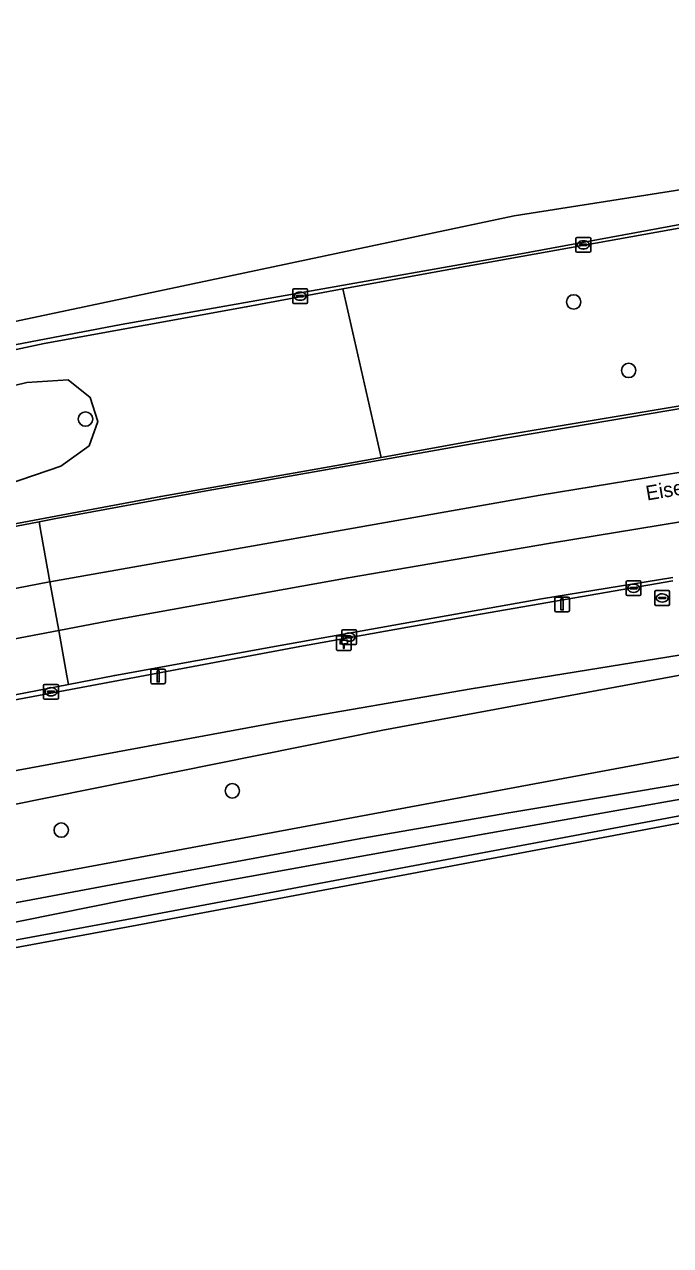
# Model space of a CAD drawing. Extents: x 162879 to 165540, y 384011 to 385181.
# Drawn here: x 164729.2 to 164773.1, y 385069.1 to 385152.1 of the extents above; entities that cross this region are included whole.
import ezdxf

# ---------------------------------------------------------------- set-up
doc = ezdxf.new("R2010")
doc.units = 0
for name, color, linetype in [('IMGEO_Berm_groen', 7, 'Continuous'), ('IMGEO_Berm_open', 7, 'Continuous'), ('IMGEO_Boom', 7, 'Continuous'), ('IMGEO_Grasland_agrarisch', 7, 'Continuous'), ('IMGEO_Hectometerpaal', 7, 'Continuous'), ('IMGEO_Kolk', 7, 'Continuous'), ('IMGEO_Lichtmast', 7, 'Continuous'), ('IMGEO_Oever', 7, 'Continuous'), ('IMGEO_Openbare_ruimte_label', 7, 'Continuous'), ('IMGEO_OVBaan_gesloten', 7, 'Continuous'), ('IMGEO_Rijbaan_regionaal_gesloten', 7, 'Continuous'), ('IMGEO_Rioolput', 7, 'Continuous'), ('IMGEO_Sloot', 7, 'Continuous')]:
    doc.layers.add(name, color=color, linetype=linetype)

msp = doc.modelspace()

# ---------------------------------------------------------------- linework, layer by layer
at = {"layer": 'IMGEO_Berm_groen'}
for points in [[(164775.413, 385138.547), (164758.752, 385135.576), (164750.815, 385134.11), (164753.402, 385122.666), (164761.771, 385124.171), (164779.556, 385127.154)], [(164725.25, 385117.542), (164738.445, 385120.014), (164750.255, 385122.101), (164753.402, 385122.666), (164750.815, 385134.11), (164744.244, 385132.896), (164730.523, 385130.412), (164723.303, 385128.876)], [(164773.219, 385114.284), (164760.155, 385112.026), (164747.879, 385109.833), (164730.129, 385106.491), (164718.45, 385104.322), (164719.13, 385100.522), (164719.282, 385099.671), (164746.416, 385104.684), (164759.535, 385106.951), (164782.332, 385110.644)], [(164782.332, 385110.644), (164759.535, 385106.951), (164746.416, 385104.684), (164719.282, 385099.671)], [(164719.698, 385097.324), (164753.536, 385104.148), (164774.438, 385108.021)], [(164774.438, 385108.021), (164753.536, 385104.148), (164719.698, 385097.324), (164720.571, 385092.466), (164777.349, 385103.012)], [(164777.187, 385098.987), (164736.752, 385091.389), (164703.012, 385085.156), (164664.49, 385077.367), (164663.119, 385077.331), (164662.436, 385077.819), (164662.173, 385078.364), (164662.044, 385079.253), (164662.423, 385079.904), (164663.059, 385080.261), (164661.682, 385080.466), (164660.914, 385081.222), (164660.19, 385082.432), (164661.78, 385077.78), (164662.317, 385077.236), (164663.351, 385076.975), (164664.892, 385076.969), (164703.107, 385084.665), (164736.843, 385090.898), (164777.272, 385098.494)]]:
    msp.add_lwpolyline(points, dxfattribs=at)
for points in [[(164713.601, 385123.931), (164729.355, 385127.756), (164732.141, 385127.937), (164733.654, 385126.738), (164734.167, 385125.111), (164733.58, 385123.459), (164731.657, 385122.08), (164728.009, 385120.83), (164698.29, 385114.704), (164688.934, 385112.936), (164684.034, 385112.25), (164683.188, 385115.139), (164688.706, 385117.192), (164693.028, 385118.742)], [(164713.601, 385123.931), (164693.028, 385118.742), (164688.706, 385117.192), (164683.188, 385115.139), (164684.034, 385112.25), (164688.934, 385112.936), (164698.29, 385114.704), (164728.009, 385120.83), (164731.657, 385122.08), (164733.58, 385123.459), (164734.167, 385125.111), (164733.654, 385126.738), (164732.141, 385127.937), (164729.355, 385127.756)]]:
    msp.add_lwpolyline(points, close=True, dxfattribs=at)
at = {"layer": 'IMGEO_Berm_open'}
for points in [[(164777.146, 385139.133), (164762.642, 385136.452), (164752.013, 385134.575), (164735.762, 385131.698), (164728.045, 385130.222), (164725.44, 385129.724), (164722.338, 385129.108), (164718.89, 385128.385), (164714.997, 385127.361), (164714.647, 385127.252), (164710.566, 385125.98), (164703.073, 385123.942), (164690.111, 385120.171), (164683.081, 385118.466), (164679.566, 385117.614), (164673.443, 385116.03), (164671.224, 385115.528), (164660.388, 385112.963), (164649.233, 385110.435)], [(164649.692, 385110.187), (164660.015, 385112.544), (164669.458, 385114.715), (164677.515, 385116.623), (164683.066, 385118.065), (164691.109, 385120.145), (164704.411, 385124.005), (164712.114, 385126.11), (164714.707, 385126.801), (164715.661, 385127.056), (164723.303, 385128.876), (164730.523, 385130.412), (164744.244, 385132.896), (164750.815, 385134.11), (164758.752, 385135.576), (164775.413, 385138.547)], [(164779.556, 385127.154), (164761.771, 385124.171), (164753.402, 385122.666), (164750.255, 385122.101), (164738.445, 385120.014), (164725.25, 385117.542), (164716.521, 385115.897), (164712.593, 385115.156), (164699.273, 385112.507), (164680.942, 385108.801), (164668.24, 385106.085), (164657.272, 385103.754), (164651.019, 385102.333)], [(164651.057, 385102.168), (164658.668, 385103.933), (164667.741, 385105.844), (164676.147, 385107.572), (164681.09, 385108.654), (164689.819, 385110.433), (164699.108, 385112.268), (164707.663, 385113.988), (164712.5, 385114.948), (164716.585, 385115.713), (164721.864, 385116.702), (164730.185, 385118.299), (164731.193, 385118.492), (164741.273, 385120.346), (164750.795, 385122.027), (164759.593, 385123.582), (164779.503, 385126.953)], [(164773.221, 385114.505), (164764.295, 385113.05), (164755.542, 385111.504), (164746.548, 385109.883), (164735.318, 385107.854), (164732.168, 385107.248), (164726.423, 385106.143), (164718.399, 385104.608), (164718.45, 385104.322), (164730.129, 385106.491), (164747.879, 385109.833), (164760.155, 385112.026), (164773.219, 385114.284)]]:
    msp.add_lwpolyline(points, dxfattribs=at)
at = {"layer": 'IMGEO_Boom'}
for centre in [(164766.488, 385133.229), (164770.223, 385128.575), (164733.33, 385125.273), (164743.301, 385100.016), (164731.68, 385097.351)]:
    msp.add_circle(centre, 0.489, dxfattribs=at)
at = {"layer": 'IMGEO_Grasland_agrarisch'}
msp.add_lwpolyline([(164855.984, 385109.899), (164855.854, 385110.141), (164855.519, 385110.522), (164854.705, 385110.31), (164841.807, 385108.433), (164810.04, 385103.684), (164777.272, 385098.494), (164736.843, 385090.898), (164703.107, 385084.665), (164664.892, 385076.969), (164663.351, 385076.975), (164662.317, 385077.236), (164653.767, 385075.537), (164645.882, 385073.105), (164643.085, 385071.988), (164638.736, 385071.161), (164635.565, 385070.558), (164641.027, 385067.712), (164649.916, 385061.734), (164659.644, 385055.111)], dxfattribs=at)
at = {"layer": 'IMGEO_Hectometerpaal'}
for p, q in [((164750.377, 385110.46), (164750.377, 385109.619)), ((164750.377, 385110.46), (164750.377, 385109.619)), ((164751.293, 385110.544), (164750.452, 385110.544)), ((164751.293, 385110.544), (164750.452, 385110.544)), ((164751.377, 385109.628), (164751.377, 385110.469)), ((164751.377, 385109.628), (164751.377, 385110.469)), ((164750.461, 385109.544), (164751.302, 385109.544)), ((164750.461, 385109.544), (164751.302, 385109.544))]:
    msp.add_line(p, q, dxfattribs=at)
msp.add_lwpolyline([(164750.902, 385109.688), (164750.842, 385109.688), (164750.842, 385109.993), (164750.622, 385109.993), (164750.622, 385110.262), (164751.122, 385110.262), (164751.122, 385109.993), (164750.902, 385109.993), (164750.902, 385109.688)], dxfattribs=at)
for centre, start, end in [((164750.455, 385110.466), 92.4484, 184.28452), ((164750.455, 385110.466), 92.4484, 184.28452), ((164751.299, 385110.466), 2.4484, 94.28452), ((164751.299, 385110.466), 2.4484, 94.28452), ((164750.455, 385109.622), 182.4484, 274.28452), ((164750.455, 385109.622), 182.4484, 274.28452), ((164751.299, 385109.622), 272.4484, 4.28452), ((164751.299, 385109.622), 272.4484, 4.28452)]:
    msp.add_arc(centre, 0.0779, start, end, dxfattribs=at)
at = {"layer": 'IMGEO_Kolk'}
for p, q in [((164766.643, 385136.679), (164766.643, 385137.531)), ((164766.718, 385137.605), (164767.57, 385137.605)), ((164766.902, 385137.099), (164766.902, 385137.111)), ((164766.945, 385137.148), (164767.343, 385137.148)), ((164767.131, 385137.385), (164767.156, 385137.385)), ((164767.386, 385137.111), (164767.386, 385137.099)), ((164767.644, 385137.531), (164767.644, 385136.679)), ((164767.57, 385136.605), (164766.718, 385136.605)), ((164767.34, 385137.062), (164766.942, 385137.062)), ((164767.154, 385136.825), (164767.129, 385136.825)), ((164747.407, 385133.197), (164747.407, 385134.049)), ((164747.482, 385134.123), (164748.334, 385134.123)), ((164747.895, 385133.903), (164747.92, 385133.903)), ((164748.408, 385134.049), (164748.408, 385133.197)), ((164748.334, 385133.123), (164747.482, 385133.123)), ((164747.666, 385133.617), (164747.666, 385133.629)), ((164748.104, 385133.58), (164747.706, 385133.58)), ((164747.709, 385133.666), (164748.107, 385133.666)), ((164747.918, 385133.343), (164747.893, 385133.343)), ((164748.15, 385133.629), (164748.15, 385133.617)), ((164770.058, 385113.355), (164770.058, 385114.207)), ((164770.133, 385114.281), (164770.985, 385114.281)), ((164770.546, 385114.061), (164770.571, 385114.061)), ((164771.059, 385114.207), (164771.059, 385113.355)), ((164770.985, 385113.281), (164770.133, 385113.281)), ((164770.317, 385113.775), (164770.317, 385113.787)), ((164770.755, 385113.738), (164770.357, 385113.738)), ((164770.36, 385113.824), (164770.758, 385113.824)), ((164770.569, 385113.501), (164770.544, 385113.501)), ((164770.801, 385113.787), (164770.801, 385113.775)), ((164750.735, 385110.034), (164750.735, 385110.886)), ((164750.81, 385110.96), (164751.662, 385110.96)), ((164751.223, 385110.74), (164751.248, 385110.74)), ((164751.736, 385110.886), (164751.736, 385110.034)), ((164751.662, 385109.96), (164750.81, 385109.96)), ((164750.994, 385110.454), (164750.994, 385110.466)), ((164751.432, 385110.417), (164751.034, 385110.417)), ((164751.037, 385110.503), (164751.435, 385110.503)), ((164751.246, 385110.18), (164751.221, 385110.18)), ((164751.478, 385110.466), (164751.478, 385110.454)), ((164730.56, 385107.249), (164731.412, 385107.249)), ((164730.485, 385106.323), (164730.485, 385107.175)), ((164730.744, 385106.743), (164730.744, 385106.755)), ((164731.182, 385106.706), (164730.784, 385106.706)), ((164730.787, 385106.792), (164731.185, 385106.792)), ((164730.996, 385106.469), (164730.971, 385106.469)), ((164730.973, 385107.029), (164730.998, 385107.029)), ((164731.228, 385106.755), (164731.228, 385106.743)), ((164731.486, 385107.175), (164731.486, 385106.323)), ((164731.412, 385106.249), (164730.56, 385106.249))]:
    msp.add_line(p, q, dxfattribs=at)
for points in [[(164766.643, 385136.679), (164766.643, 385137.531)], [(164766.718, 385137.605), (164767.57, 385137.605)], [(164767.644, 385137.531), (164767.644, 385136.679)], [(164767.57, 385136.605), (164766.718, 385136.605)], [(164747.407, 385133.197), (164747.407, 385134.049)], [(164747.482, 385134.123), (164748.334, 385134.123)], [(164748.408, 385134.049), (164748.408, 385133.197)], [(164748.334, 385133.123), (164747.482, 385133.123)], [(164770.058, 385113.355), (164770.058, 385114.207)], [(164770.133, 385114.281), (164770.985, 385114.281)], [(164771.059, 385114.207), (164771.059, 385113.355)], [(164770.985, 385113.281), (164770.133, 385113.281)], [(164750.735, 385110.034), (164750.735, 385110.886)], [(164750.81, 385110.96), (164751.662, 385110.96)], [(164751.736, 385110.886), (164751.736, 385110.034)], [(164751.662, 385109.96), (164750.81, 385109.96)], [(164730.56, 385107.249), (164731.412, 385107.249)], [(164730.485, 385106.323), (164730.485, 385107.175)], [(164731.486, 385107.175), (164731.486, 385106.323)], [(164731.412, 385106.249), (164730.56, 385106.249)]]:
    msp.add_lwpolyline(points, dxfattribs=at)
for centre, radius, start, end in [((164766.72, 385137.529), 0.0765, 91.55205, 178.44795), ((164766.72, 385137.529), 0.0765, 91.55205, 178.44795), ((164766.942, 385137.108), 0.0403, 85.87752, 175.75265), ((164766.939, 385137.098), 0.0366, 178.93798, 274.71019), ((164767.343, 385137.105), 0.043, 264.86636, 352.45326), ((164767.347, 385137.11), 0.0386, 1.73085, 96.63898), ((164767.568, 385137.529), 0.0765, 1.55205, 88.44795), ((164767.568, 385137.529), 0.0765, 1.55205, 88.44795), ((164766.72, 385136.681), 0.0765, 181.55205, 268.44795), ((164766.72, 385136.681), 0.0765, 181.55205, 268.44795), ((164767.568, 385136.681), 0.0765, 271.55205, 358.44795), ((164767.568, 385136.681), 0.0765, 271.55205, 358.44795), ((164747.484, 385134.047), 0.0765, 91.55205, 178.44795), ((164747.484, 385134.047), 0.0765, 91.55205, 178.44795), ((164748.332, 385134.047), 0.0765, 1.55205, 88.44795), ((164748.332, 385134.047), 0.0765, 1.55205, 88.44795), ((164747.484, 385133.199), 0.0765, 181.55205, 268.44795), ((164747.484, 385133.199), 0.0765, 181.55205, 268.44795), ((164747.706, 385133.626), 0.0403, 85.87752, 175.75265), ((164747.703, 385133.616), 0.0366, 178.93798, 274.71019), ((164748.107, 385133.623), 0.043, 264.86636, 352.45326), ((164748.111, 385133.628), 0.0386, 1.73085, 96.63898), ((164748.332, 385133.199), 0.0765, 271.55205, 358.44795), ((164748.332, 385133.199), 0.0765, 271.55205, 358.44795), ((164770.135, 385114.205), 0.0765, 91.55205, 178.44795), ((164770.135, 385114.205), 0.0765, 91.55205, 178.44795), ((164770.983, 385114.205), 0.0765, 1.55205, 88.44795), ((164770.983, 385114.205), 0.0765, 1.55205, 88.44795), ((164770.135, 385113.357), 0.0765, 181.55205, 268.44795), ((164770.135, 385113.357), 0.0765, 181.55205, 268.44795), ((164770.357, 385113.784), 0.0403, 85.87752, 175.75265), ((164770.354, 385113.774), 0.0366, 178.93798, 274.71019), ((164770.758, 385113.781), 0.043, 264.86636, 352.45326), ((164770.762, 385113.786), 0.0386, 1.73085, 96.63898), ((164770.983, 385113.357), 0.0765, 271.55205, 358.44795), ((164770.983, 385113.357), 0.0765, 271.55205, 358.44795), ((164750.812, 385110.884), 0.0765, 91.55205, 178.44795), ((164750.812, 385110.884), 0.0765, 91.55205, 178.44795), ((164751.66, 385110.884), 0.0765, 1.55205, 88.44795), ((164751.66, 385110.884), 0.0765, 1.55205, 88.44795), ((164750.812, 385110.036), 0.0765, 181.55205, 268.44795), ((164750.812, 385110.036), 0.0765, 181.55205, 268.44795), ((164751.034, 385110.463), 0.0403, 85.87752, 175.75265), ((164751.031, 385110.453), 0.0366, 178.93798, 274.71019), ((164751.435, 385110.46), 0.043, 264.86636, 352.45326), ((164751.439, 385110.465), 0.0386, 1.73085, 96.63898), ((164751.66, 385110.036), 0.0765, 271.55205, 358.44795), ((164751.66, 385110.036), 0.0765, 271.55205, 358.44795), ((164730.562, 385107.173), 0.0765, 91.55205, 178.44795), ((164730.562, 385107.173), 0.0765, 91.55205, 178.44795), ((164731.41, 385107.173), 0.0765, 1.55205, 88.44795), ((164731.41, 385107.173), 0.0765, 1.55205, 88.44795), ((164730.784, 385106.752), 0.0403, 85.87752, 175.75265), ((164730.781, 385106.742), 0.0366, 178.93798, 274.71019), ((164731.185, 385106.749), 0.043, 264.86636, 352.45326), ((164731.189, 385106.754), 0.0386, 1.73085, 96.63898), ((164730.562, 385106.325), 0.0765, 181.55205, 268.44795), ((164730.562, 385106.325), 0.0765, 181.55205, 268.44795), ((164731.41, 385106.325), 0.0765, 271.55205, 358.44795), ((164731.41, 385106.325), 0.0765, 271.55205, 358.44795)]:
    msp.add_arc(centre, radius, start, end, dxfattribs=at)
for centre, major_axis, ratio, start_param, end_param in [((164767.13, 385137.105), (-0.387, 0.002), 0.722429, 4.712389, 7.853982), ((164767.155, 385137.105), (-0.39, 0.002), 0.717154, 1.570796, 4.712389), ((164747.894, 385133.623), (-0.387, 0.002), 0.722429, 4.712389, 7.853982), ((164747.919, 385133.623), (-0.39, 0.002), 0.717154, 1.570796, 4.712389), ((164770.545, 385113.781), (-0.387, 0.002), 0.722429, 4.712389, 7.853982), ((164770.57, 385113.781), (-0.39, 0.002), 0.717154, 1.570796, 4.712389), ((164751.222, 385110.46), (-0.387, 0.002), 0.722429, 4.712389, 7.853982), ((164751.247, 385110.46), (-0.39, 0.002), 0.717154, 1.570796, 4.712389), ((164730.972, 385106.749), (-0.387, 0.002), 0.722429, 4.712389, 7.853982), ((164730.997, 385106.749), (-0.39, 0.002), 0.717154, 1.570796, 4.712389)]:
    msp.add_ellipse(centre, major_axis=major_axis, ratio=ratio, start_param=start_param, end_param=end_param, dxfattribs=at)
at = {"layer": 'IMGEO_Lichtmast'}
for p, q in [((164765.205, 385112.278), (164765.205, 385113.078)), ((164765.205, 385113.078), (164765.205, 385112.278)), ((164765.305, 385113.178), (164766.095, 385113.178)), ((164766.095, 385113.178), (164765.305, 385113.178)), ((164766.195, 385113.078), (164766.195, 385112.278)), ((164766.195, 385112.278), (164766.195, 385113.078)), ((164766.095, 385112.178), (164765.305, 385112.178)), ((164765.305, 385112.178), (164766.095, 385112.178)), ((164737.768, 385107.39), (164737.768, 385108.19)), ((164737.768, 385108.19), (164737.768, 385107.39)), ((164737.868, 385108.29), (164738.658, 385108.29)), ((164738.658, 385108.29), (164737.868, 385108.29)), ((164738.758, 385108.19), (164738.758, 385107.39)), ((164738.758, 385107.39), (164738.758, 385108.19)), ((164738.658, 385107.29), (164737.868, 385107.29)), ((164737.868, 385107.29), (164738.658, 385107.29))]:
    msp.add_line(p, q, dxfattribs=at)
for points in [[(164765.625, 385113.053), (164765.775, 385113.053), (164765.775, 385112.303), (164765.625, 385112.303), (164765.625, 385113.053)], [(164738.188, 385108.165), (164738.338, 385108.165), (164738.338, 385107.415), (164738.188, 385107.415), (164738.188, 385108.165)]]:
    msp.add_lwpolyline(points, dxfattribs=at)
for centre, start, end in [((164765.305, 385113.078), 90, 180), ((164765.305, 385113.078), 90, 180), ((164766.095, 385113.078), 0, 90), ((164766.095, 385113.078), 360, 90), ((164765.305, 385112.278), 180, 270), ((164765.305, 385112.278), 180, 270), ((164766.095, 385112.278), 270, 0), ((164766.095, 385112.278), 270, 0), ((164737.868, 385108.19), 90, 180), ((164737.868, 385108.19), 90, 180), ((164738.658, 385108.19), 0, 90), ((164738.658, 385108.19), 360, 90), ((164737.868, 385107.39), 180, 270), ((164737.868, 385107.39), 180, 270), ((164738.658, 385107.39), 270, 0), ((164738.658, 385107.39), 270, 0)]:
    msp.add_arc(centre, 0.1, start, end, dxfattribs=at)
at = {"layer": 'IMGEO_Oever'}
for points in [[(164777.349, 385103.012), (164720.571, 385092.466), (164702.274, 385089.044), (164677.164, 385083.419), (164663.059, 385080.261), (164662.423, 385079.904), (164662.044, 385079.253), (164662.173, 385078.364), (164662.436, 385077.819), (164663.119, 385077.331), (164664.49, 385077.367), (164703.012, 385085.156), (164736.752, 385091.389), (164777.187, 385098.987)], [(164774.777, 385099.637), (164760.471, 385097.107), (164741.847, 385093.73), (164736.067, 385092.623), (164714.972, 385088.361), (164699.332, 385085.32), (164669.958, 385079.424), (164664.4, 385078.198), (164663.802, 385078.383), (164663.666, 385078.712), (164663.622, 385079.07), (164664.064, 385079.275), (164673.49, 385081.2), (164681.963, 385082.929), (164691.491, 385084.852), (164699.497, 385086.412), (164714.871, 385089.664), (164722.854, 385091.342), (164735.806, 385093.757), (164752.02, 385096.783), (164762.074, 385098.532), (164774.817, 385100.647)]]:
    msp.add_lwpolyline(points, dxfattribs=at)
at = {"layer": 'IMGEO_OVBaan_gesloten'}
msp.add_lwpolyline([(164784.362, 385120.036), (164764.907, 385116.846), (164751.168, 385114.495), (164734.945, 385111.567), (164731.511, 385110.914), (164732.064, 385107.828), (164732.168, 385107.248), (164735.318, 385107.854), (164746.548, 385109.883), (164755.542, 385111.504), (164764.295, 385113.05), (164773.221, 385114.505)], dxfattribs=at)
msp.add_lwpolyline([(164718.399, 385104.608), (164726.423, 385106.143), (164732.168, 385107.248), (164732.064, 385107.828), (164731.511, 385110.914), (164716.461, 385108.052), (164696.57, 385104.103), (164675.691, 385099.792), (164661.149, 385096.77), (164652.659, 385094.91), (164653.342, 385091.813), (164653.471, 385091.23), (164659.639, 385092.571), (164671.148, 385095.097), (164680.982, 385097.197), (164695.302, 385100.068), (164705.543, 385102.119), (164716.206, 385104.189)], close=True, dxfattribs=at)
at = {"layer": 'IMGEO_Rijbaan_regionaal_gesloten'}
for points in [[(164727.771, 385131.748), (164727.989, 385130.531), (164728.045, 385130.222), (164735.762, 385131.698), (164752.013, 385134.575), (164762.642, 385136.452), (164777.146, 385139.133), (164793.717, 385142.026), (164811.849, 385145.023), (164829.349, 385147.88), (164845.485, 385150.366), (164845.442, 385150.649), (164845.222, 385152.081), (164762.447, 385139.071)], [(164848.098, 385133.34), (164847.596, 385136.616), (164847.451, 385137.56), (164845.486, 385137.275), (164834.725, 385135.597), (164826.37, 385134.323), (164812.015, 385132.105), (164802.27, 385130.571), (164789.519, 385128.545), (164779.503, 385126.953), (164759.593, 385123.582), (164750.795, 385122.027), (164741.273, 385120.346), (164731.193, 385118.492), (164730.185, 385118.299), (164730.329, 385117.494), (164730.917, 385114.219), (164764.214, 385120.114), (164800.218, 385125.996), (164823.654, 385129.655), (164847.186, 385133.21)], [(164848.612, 385129.994), (164848.098, 385133.34), (164847.186, 385133.21), (164823.654, 385129.655), (164800.218, 385125.996), (164764.214, 385120.114), (164730.917, 385114.219), (164731.511, 385110.914), (164734.945, 385111.567), (164751.168, 385114.495), (164764.907, 385116.846), (164784.362, 385120.036), (164804.523, 385123.31), (164820.895, 385125.893), (164844.723, 385129.433)], [(164730.917, 385114.219), (164730.329, 385117.494), (164730.185, 385118.299), (164721.864, 385116.702), (164716.585, 385115.713), (164712.5, 385114.948), (164707.663, 385113.988), (164699.108, 385112.268), (164689.819, 385110.433), (164681.09, 385108.654), (164676.147, 385107.572), (164667.741, 385105.844), (164658.668, 385103.933), (164651.057, 385102.168), (164651.193, 385101.552), (164651.941, 385098.163), (164658.138, 385099.531), (164681.713, 385104.506), (164707.424, 385109.677), (164730.773, 385114.194)], [(164731.511, 385110.914), (164730.917, 385114.219), (164730.773, 385114.194), (164707.424, 385109.677), (164681.713, 385104.506), (164658.138, 385099.531), (164651.941, 385098.163), (164652.659, 385094.91), (164661.149, 385096.77), (164675.691, 385099.792), (164696.57, 385104.103), (164716.461, 385108.052)]]:
    msp.add_lwpolyline(points, close=True, dxfattribs=at)
at = {"layer": 'IMGEO_Rioolput'}
for p, q in [((164772.003, 385112.693), (164772.003, 385113.545)), ((164772.078, 385113.619), (164772.93, 385113.619)), ((164772.262, 385113.113), (164772.262, 385113.125)), ((164772.7, 385113.076), (164772.302, 385113.076)), ((164772.305, 385113.162), (164772.703, 385113.162)), ((164772.491, 385113.399), (164772.516, 385113.399)), ((164772.746, 385113.125), (164772.746, 385113.113)), ((164773.004, 385113.545), (164773.004, 385112.693)), ((164772.93, 385112.619), (164772.078, 385112.619)), ((164772.514, 385112.839), (164772.489, 385112.839))]:
    msp.add_line(p, q, dxfattribs=at)
for points in [[(164772.003, 385112.693), (164772.003, 385113.545)], [(164772.078, 385113.619), (164772.93, 385113.619)], [(164773.004, 385113.545), (164773.004, 385112.693)], [(164772.93, 385112.619), (164772.078, 385112.619)]]:
    msp.add_lwpolyline(points, dxfattribs=at)
for centre, radius, start, end in [((164772.08, 385113.543), 0.0765, 91.55205, 178.44795), ((164772.08, 385113.543), 0.0765, 91.55205, 178.44795), ((164772.302, 385113.122), 0.0403, 85.87752, 175.75265), ((164772.299, 385113.112), 0.0366, 178.93798, 274.71019), ((164772.703, 385113.119), 0.043, 264.86636, 352.45326), ((164772.707, 385113.124), 0.0386, 1.73085, 96.63898), ((164772.928, 385113.543), 0.0765, 1.55205, 88.44795), ((164772.928, 385113.543), 0.0765, 1.55205, 88.44795), ((164772.08, 385112.695), 0.0765, 181.55205, 268.44795), ((164772.08, 385112.695), 0.0765, 181.55205, 268.44795), ((164772.928, 385112.695), 0.0765, 271.55205, 358.44795), ((164772.928, 385112.695), 0.0765, 271.55205, 358.44795)]:
    msp.add_arc(centre, radius, start, end, dxfattribs=at)
for centre, major_axis, ratio, start_param, end_param in [((164772.49, 385113.119), (-0.387, 0.002), 0.722429, 4.712389, 7.853982), ((164772.515, 385113.119), (-0.39, 0.002), 0.717154, 1.570796, 4.712389)]:
    msp.add_ellipse(centre, major_axis=major_axis, ratio=ratio, start_param=start_param, end_param=end_param, dxfattribs=at)
at = {"layer": 'IMGEO_Sloot'}
msp.add_lwpolyline([(164774.817, 385100.647), (164762.074, 385098.532), (164752.02, 385096.783), (164735.806, 385093.757), (164722.854, 385091.342), (164714.871, 385089.664), (164699.497, 385086.412), (164691.491, 385084.852), (164681.963, 385082.929), (164673.49, 385081.2), (164664.064, 385079.275), (164663.622, 385079.07), (164663.666, 385078.712), (164663.802, 385078.383), (164664.4, 385078.198), (164669.958, 385079.424), (164699.332, 385085.32), (164714.972, 385088.361), (164736.067, 385092.623), (164741.847, 385093.73), (164760.471, 385097.107), (164774.777, 385099.637)], dxfattribs=at)

# ---------------------------------------------------------------- texts
at = {"layer": 'IMGEO_Openbare_ruimte_label'}
msp.add_text('Eisenhowerlaan', height=1, rotation=9.44347, dxfattribs=at).set_placement((164771.472, 385119.733))

doc.saveas('drawing.dxf')
